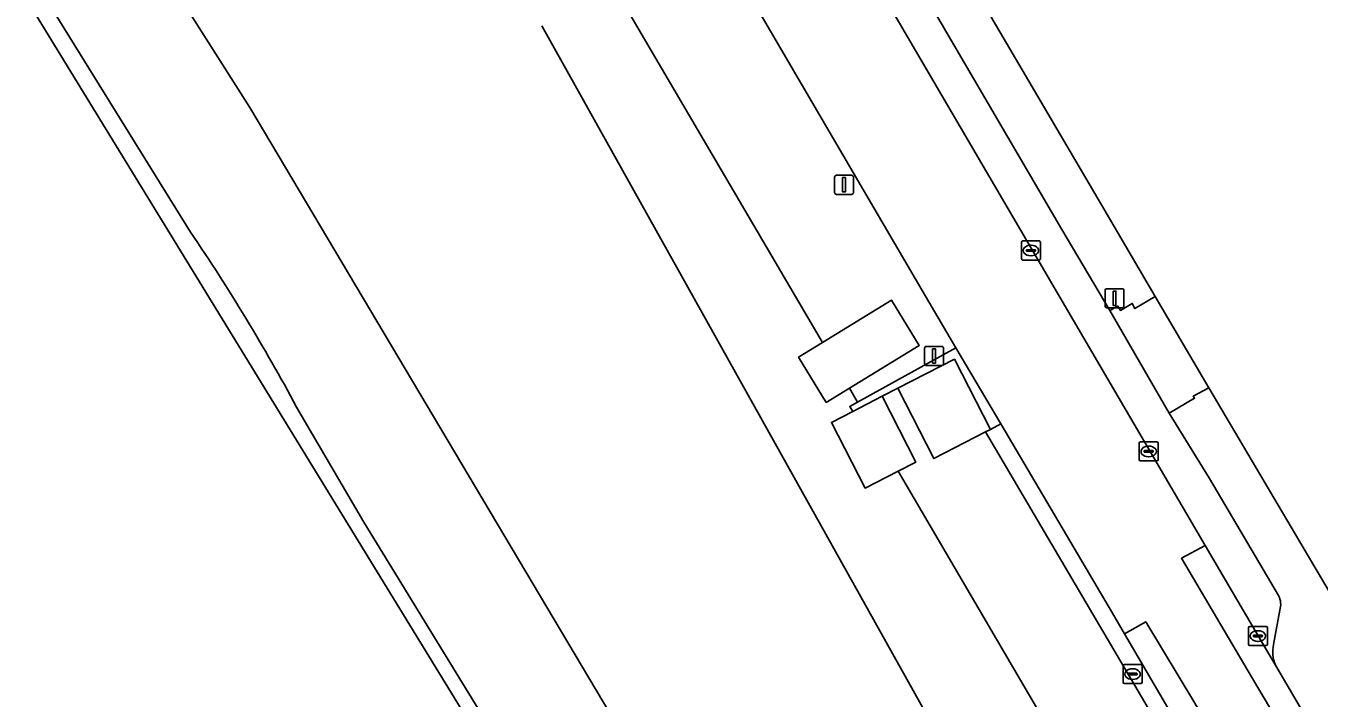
# Model space of a CAD drawing. Extents: x 157692 to 159674, y 381452 to 383291.
# Drawn here: x 159290.6 to 159358.3, y 382342.6 to 382377.8 of the extents above; entities that cross this region are included whole.
import ezdxf

# ---------------------------------------------------------------- set-up
doc = ezdxf.new("R2010")
doc.units = 0
for name, color, linetype in [('IMGEO_Erf', 7, 'Continuous'), ('IMGEO_Groenvoorziening', 7, 'Continuous'), ('IMGEO_Haag', 7, 'Continuous'), ('IMGEO_Hek', 7, 'Continuous'), ('IMGEO_Kolk', 7, 'Continuous'), ('IMGEO_Lichtmast', 7, 'Continuous'), ('IMGEO_Oever', 7, 'Continuous'), ('IMGEO_Pand', 7, 'Continuous'), ('IMGEO_Parkeervlak_open', 7, 'Continuous'), ('IMGEO_Rijbaan_lokaal_open', 7, 'Continuous'), ('IMGEO_Rioolput', 7, 'Continuous'), ('IMGEO_Terreindeel_gesloten', 7, 'Continuous'), ('IMGEO_Verkeersbordpaal', 7, 'Continuous'), ('IMGEO_Voetpad_open', 7, 'Continuous'), ('IMGEO_Waterloop', 7, 'Continuous')]:
    doc.layers.add(name, color=color, linetype=linetype)

msp = doc.modelspace()

# ---------------------------------------------------------------- linework, layer by layer
at = {"layer": 'IMGEO_Erf'}
msp.add_lwpolyline([(159273.494, 382285.815), (159328.456, 382317.435), (159293.957, 382373.753), (159216.622, 382500), (159163.39, 382587.536), (159160.939, 382586.067), (159166.124, 382577.149), (159166.385, 382577.301), (159191.551, 382534.13), (159211.779, 382499.43), (159076.554, 382420.561), (159081.564, 382412.044), (159085.887, 382414.558), (159216.554, 382490.535), (159226.388, 382473.62), (159095.722, 382397.643), (159091.399, 382395.129), (159092.197, 382393.998), (159087.731, 382391.406), (159103.11, 382364.958), (159146.26, 382291.081)], dxfattribs=at)
at = {"layer": 'IMGEO_Groenvoorziening'}
for points in [[(159100.046, 382645.519), (159078.203, 382650.857), (159076.104, 382647.916), (159080.455, 382646.929), (159098.175, 382642.914), (159098.749, 382642.784), (159099.289, 382643.642), (159132.191, 382635.506), (159160.939, 382586.067), (159163.39, 382587.536), (159216.622, 382500), (159293.957, 382373.753), (159328.456, 382317.435), (159329.14, 382317.829), (159327.116, 382321.868), (159322.263, 382328.528), (159318.309, 382335.473), (159308.31, 382351.805), (159304.782, 382357.823)], [(159299.234, 382366.981), (159291.836, 382378.919), (159258.054, 382434.793), (159246.143, 382454.219)]]:
    msp.add_lwpolyline(points, dxfattribs=at)
for points in [[(159328.507, 382379.372), (159325.562, 382384.407), (159325.373, 382382.239), (159321.409, 382379.821), (159332.31, 382361.215), (159335.922, 382363.43), (159337.377, 382361.057), (159333.718, 382358.813), (159334.143, 382358.087), (159339.291, 382360.93), (159337.698, 382363.63)], [(159339.291, 382360.93), (159334.143, 382358.087), (159333.739, 382357.863), (159333.895, 382357.6), (159334.305, 382357.811), (159335.433, 382358.39), (159336.247, 382358.808), (159339.216, 382360.333), (159341.105, 382356.657), (159341.643, 382356.943)], [(159340.851, 382356.527), (159338.135, 382355.132), (159336.247, 382358.808), (159335.433, 382358.39), (159337.203, 382354.945), (159336.266, 382354.464), (159345.612, 382338.512), (159346.611, 382336.807), (159350.938, 382339.38), (159350.82, 382339.603), (159350.457, 382340.188)], [(159341.643, 382356.943), (159341.105, 382356.657), (159340.851, 382356.527), (159350.457, 382340.188), (159350.82, 382339.603), (159350.938, 382339.38), (159346.611, 382336.807), (159344.473, 382335.536), (159345.058, 382334.531), (159347.185, 382335.828), (159352.238, 382338.91), (159348.124, 382345.948), (159347.486, 382347.039)]]:
    msp.add_lwpolyline(points, close=True, dxfattribs=at)
msp.add_arc((159214.802, 382309.572), 102.101, 28.20214, 34.21359, dxfattribs=at)
at = {"layer": 'IMGEO_Haag'}
for points in [[(159339.291, 382360.93), (159334.143, 382358.087), (159333.739, 382357.863), (159333.895, 382357.6), (159334.305, 382357.811), (159335.433, 382358.39), (159336.247, 382358.808), (159339.216, 382360.333), (159341.105, 382356.657), (159341.643, 382356.943)], [(159341.643, 382356.943), (159341.105, 382356.657), (159340.851, 382356.527), (159350.457, 382340.188), (159350.82, 382339.603), (159350.938, 382339.38), (159346.611, 382336.807), (159344.473, 382335.536), (159345.058, 382334.531), (159347.185, 382335.828), (159352.238, 382338.91), (159348.124, 382345.948), (159347.486, 382347.039)]]:
    msp.add_lwpolyline(points, close=True, dxfattribs=at)
at = {"layer": 'IMGEO_Hek'}
for points in [[(159328.456, 382317.435), (159293.957, 382373.753), (159216.622, 382500), (159163.39, 382587.536)], [(159350.457, 382340.188), (159340.851, 382356.527)]]:
    msp.add_lwpolyline(points, dxfattribs=at)
at = {"layer": 'IMGEO_Kolk'}
for p, q in [((159342.724, 382365.599), (159342.724, 382366.451)), ((159342.799, 382366.525), (159343.651, 382366.525)), ((159343.725, 382366.451), (159343.725, 382365.599)), ((159342.983, 382366.019), (159342.983, 382366.031)), ((159343.421, 382365.982), (159343.023, 382365.982)), ((159343.026, 382366.068), (159343.424, 382366.068)), ((159343.235, 382365.745), (159343.21, 382365.745)), ((159343.212, 382366.305), (159343.237, 382366.305)), ((159343.467, 382366.031), (159343.467, 382366.019)), ((159343.651, 382365.525), (159342.799, 382365.525)), ((159348.885, 382355.076), (159348.885, 382355.928)), ((159348.96, 382356.002), (159349.812, 382356.002)), ((159349.187, 382355.545), (159349.585, 382355.545)), ((159349.373, 382355.782), (159349.398, 382355.782)), ((159349.886, 382355.928), (159349.886, 382355.076)), ((159349.812, 382355.002), (159348.96, 382355.002)), ((159349.144, 382355.496), (159349.144, 382355.508)), ((159349.582, 382355.459), (159349.184, 382355.459)), ((159349.396, 382355.222), (159349.371, 382355.222)), ((159349.628, 382355.508), (159349.628, 382355.496)), ((159354.603, 382345.41), (159354.603, 382346.262)), ((159354.678, 382346.336), (159355.53, 382346.336)), ((159355.091, 382346.116), (159355.116, 382346.116)), ((159355.604, 382346.262), (159355.604, 382345.41)), ((159354.862, 382345.83), (159354.862, 382345.842)), ((159355.3, 382345.793), (159354.902, 382345.793)), ((159354.905, 382345.879), (159355.303, 382345.879)), ((159355.114, 382345.556), (159355.089, 382345.556)), ((159355.346, 382345.842), (159355.346, 382345.83)), ((159355.53, 382345.336), (159354.678, 382345.336))]:
    msp.add_line(p, q, dxfattribs=at)
for points in [[(159342.724, 382365.599), (159342.724, 382366.451)], [(159342.799, 382366.525), (159343.651, 382366.525)], [(159343.725, 382366.451), (159343.725, 382365.599)], [(159343.651, 382365.525), (159342.799, 382365.525)], [(159348.885, 382355.076), (159348.885, 382355.928)], [(159348.96, 382356.002), (159349.812, 382356.002)], [(159349.886, 382355.928), (159349.886, 382355.076)], [(159349.812, 382355.002), (159348.96, 382355.002)], [(159354.603, 382345.41), (159354.603, 382346.262)], [(159354.678, 382346.336), (159355.53, 382346.336)], [(159355.604, 382346.262), (159355.604, 382345.41)], [(159355.53, 382345.336), (159354.678, 382345.336)]]:
    msp.add_lwpolyline(points, dxfattribs=at)
for centre, radius, start, end in [((159342.801, 382366.449), 0.0765, 91.55205, 178.44795), ((159342.801, 382366.449), 0.0765, 91.55205, 178.44795), ((159343.649, 382366.449), 0.0765, 1.55205, 88.44795), ((159343.649, 382366.449), 0.0765, 1.55205, 88.44795), ((159343.023, 382366.028), 0.0403, 85.87752, 175.75265), ((159343.02, 382366.018), 0.0366, 178.93798, 274.71019), ((159343.424, 382366.025), 0.043, 264.86636, 352.45326), ((159343.428, 382366.03), 0.0386, 1.73085, 96.63898), ((159342.801, 382365.601), 0.0765, 181.55205, 268.44795), ((159342.801, 382365.601), 0.0765, 181.55205, 268.44795), ((159343.649, 382365.601), 0.0765, 271.55205, 358.44795), ((159343.649, 382365.601), 0.0765, 271.55205, 358.44795), ((159348.962, 382355.926), 0.0765, 91.55205, 178.44795), ((159348.962, 382355.926), 0.0765, 91.55205, 178.44795), ((159349.184, 382355.505), 0.0403, 85.87752, 175.75265), ((159349.589, 382355.507), 0.0386, 1.73085, 96.63898), ((159349.81, 382355.926), 0.0765, 1.55205, 88.44795), ((159349.81, 382355.926), 0.0765, 1.55205, 88.44795), ((159348.962, 382355.078), 0.0765, 181.55205, 268.44795), ((159348.962, 382355.078), 0.0765, 181.55205, 268.44795), ((159349.181, 382355.495), 0.0366, 178.93798, 274.71019), ((159349.585, 382355.502), 0.043, 264.86636, 352.45326), ((159349.81, 382355.078), 0.0765, 271.55205, 358.44795), ((159349.81, 382355.078), 0.0765, 271.55205, 358.44795), ((159354.68, 382346.26), 0.0765, 91.55205, 178.44795), ((159354.68, 382346.26), 0.0765, 91.55205, 178.44795), ((159355.528, 382346.26), 0.0765, 1.55205, 88.44795), ((159355.528, 382346.26), 0.0765, 1.55205, 88.44795), ((159354.68, 382345.412), 0.0765, 181.55205, 268.44795), ((159354.68, 382345.412), 0.0765, 181.55205, 268.44795), ((159354.902, 382345.839), 0.0403, 85.87752, 175.75265), ((159354.899, 382345.829), 0.0366, 178.93798, 274.71019), ((159355.303, 382345.836), 0.043, 264.86636, 352.45326), ((159355.307, 382345.841), 0.0386, 1.73085, 96.63898), ((159355.528, 382345.412), 0.0765, 271.55205, 358.44795), ((159355.528, 382345.412), 0.0765, 271.55205, 358.44795)]:
    msp.add_arc(centre, radius, start, end, dxfattribs=at)
for centre, major_axis, ratio, start_param, end_param in [((159343.211, 382366.025), (-0.387, 0.002), 0.722429, 4.712389, 7.853982), ((159343.236, 382366.025), (-0.39, 0.002), 0.717154, 1.570796, 4.712389), ((159349.372, 382355.502), (-0.387, 0.002), 0.722429, 4.712389, 7.853982), ((159349.397, 382355.502), (-0.39, 0.002), 0.717154, 1.570796, 4.712389), ((159355.09, 382345.836), (-0.387, 0.002), 0.722429, 4.712389, 7.853982), ((159355.115, 382345.836), (-0.39, 0.002), 0.717154, 1.570796, 4.712389)]:
    msp.add_ellipse(centre, major_axis=major_axis, ratio=ratio, start_param=start_param, end_param=end_param, dxfattribs=at)
at = {"layer": 'IMGEO_Lichtmast'}
for p, q in [((159347.102, 382363.126), (159347.102, 382363.926)), ((159347.102, 382363.926), (159347.102, 382363.126)), ((159347.202, 382364.026), (159347.992, 382364.026)), ((159347.992, 382364.026), (159347.202, 382364.026)), ((159348.092, 382363.926), (159348.092, 382363.126)), ((159348.092, 382363.126), (159348.092, 382363.926)), ((159347.992, 382363.026), (159347.202, 382363.026)), ((159347.202, 382363.026), (159347.992, 382363.026))]:
    msp.add_line(p, q, dxfattribs=at)
msp.add_lwpolyline([(159347.522, 382363.901), (159347.672, 382363.901), (159347.672, 382363.151), (159347.522, 382363.151), (159347.522, 382363.901)], dxfattribs=at)
for centre, start, end in [((159347.202, 382363.926), 90, 180), ((159347.202, 382363.926), 90, 180), ((159347.992, 382363.926), 0, 90), ((159347.992, 382363.926), 360, 90), ((159347.202, 382363.126), 180, 270), ((159347.202, 382363.126), 180, 270), ((159347.992, 382363.126), 270, 0), ((159347.992, 382363.126), 270, 0)]:
    msp.add_arc(centre, 0.1, start, end, dxfattribs=at)
at = {"layer": 'IMGEO_Oever'}
for points in [[(159246.143, 382454.219), (159258.054, 382434.793), (159291.836, 382378.919), (159299.234, 382366.981)], [(159340.281, 382308.847), (159333.902, 382319.981), (159330.706, 382325.766), (159323.425, 382338.014), (159302.328, 382373.506), (159291.763, 382390.163)], [(159345.612, 382338.512), (159336.266, 382354.464), (159334.546, 382353.581), (159332.777, 382357.026), (159333.895, 382357.6), (159333.739, 382357.863), (159334.143, 382358.087), (159333.718, 382358.813), (159332.51, 382358.073), (159331.056, 382360.446), (159332.31, 382361.215), (159321.409, 382379.821)], [(159317.614, 382377.789), (159338.465, 382340.451), (159340.516, 382341.612), (159342.046, 382338.908), (159343.776, 382335.848), (159341.693, 382334.67), (159342.27, 382333.637), (159349.498, 382328.853), (159355.884, 382317.892), (159357.958, 382319.063)], [(159304.782, 382357.823), (159308.31, 382351.805), (159318.309, 382335.473), (159322.263, 382328.528), (159327.116, 382321.868), (159329.14, 382317.829), (159329.829, 382316.582), (159329.471, 382316.376), (159330.365, 382314.827), (159332.094, 382311.83), (159332.543, 382311.052), (159334.346, 382307.927), (159335.477, 382305.966), (159335.477, 382305.966), (159340.281, 382308.847)]]:
    msp.add_lwpolyline(points, dxfattribs=at)
msp.add_arc((159214.802, 382309.572), 102.101, 28.20214, 34.21359, dxfattribs=at)
at = {"layer": 'IMGEO_Pand'}
for points in [[(159332.31, 382361.215), (159331.056, 382360.446), (159332.51, 382358.073), (159333.718, 382358.813), (159337.377, 382361.057), (159335.922, 382363.43)], [(159339.216, 382360.333), (159336.247, 382358.808), (159338.135, 382355.132), (159340.851, 382356.527), (159341.105, 382356.657)], [(159335.433, 382358.39), (159334.305, 382357.811), (159333.895, 382357.6), (159332.777, 382357.026), (159334.546, 382353.581), (159336.266, 382354.464), (159337.203, 382354.945)]]:
    msp.add_lwpolyline(points, close=True, dxfattribs=at)
at = {"layer": 'IMGEO_Parkeervlak_open'}
for points in [[(159249.605, 382531.021), (159247.507, 382529.779), (159352.344, 382350.577), (159355.29, 382345.541), (159356.027, 382344.312)], [(159356.188, 382347.952), (159352.572, 382354.077), (159350.458, 382357.514), (159347.353, 382362.884), (159344.842, 382367.117), (159335.692, 382382.788), (159327.172, 382397.373), (159310.376, 382426.055), (159300.306, 382443.307)], [(159355.919, 382345.39), (159356.251, 382347.195)]]:
    msp.add_lwpolyline(points, dxfattribs=at)
for centre, radius, start, end in [((159355.282, 382347.495), 1.014, 342.7694, 26.74535), ((159357.618, 382345.016), 1.74, 167.58241, 203.85982)]:
    msp.add_arc(centre, radius, start, end, dxfattribs=at)
at = {"layer": 'IMGEO_Rijbaan_lokaal_open'}
for points in [[(159356.918, 382330.244), (159360.912, 382333.3), (159359.578, 382335.574), (159354.776, 382343.692), (159351.11, 382349.906), (159352.344, 382350.577), (159247.507, 382529.779)], [(159328.507, 382379.372), (159337.698, 382363.63), (159339.291, 382360.93), (159341.643, 382356.943), (159347.486, 382347.039), (159348.124, 382345.948), (159349.232, 382346.583), (159351.809, 382342.316), (159352.914, 382340.376), (159353.929, 382338.549), (159354.591, 382336.697), (159355.161, 382334.701), (159355.405, 382333.745), (159355.801, 382331.896), (159355.939, 382331.145)], [(159353.929, 382338.549), (159352.914, 382340.376), (159351.809, 382342.316), (159349.232, 382346.583), (159348.124, 382345.948), (159352.238, 382338.91), (159352.798, 382337.953), (159353.905, 382334.292), (159354.76, 382331.281)]]:
    msp.add_lwpolyline(points, dxfattribs=at)
msp.add_lwpolyline([(159355.29, 382345.541), (159352.344, 382350.577), (159351.11, 382349.906), (159354.776, 382343.692), (159359.578, 382335.574), (159360.912, 382333.3), (159361.988, 382334.123), (159356.027, 382344.312)], close=True, dxfattribs=at)
at = {"layer": 'IMGEO_Rioolput'}
for p, q in [((159348.043, 382343.416), (159348.043, 382344.268)), ((159348.118, 382344.342), (159348.97, 382344.342)), ((159348.531, 382344.122), (159348.556, 382344.122)), ((159349.044, 382344.268), (159349.044, 382343.416)), ((159348.302, 382343.836), (159348.302, 382343.848)), ((159348.74, 382343.799), (159348.342, 382343.799)), ((159348.345, 382343.885), (159348.743, 382343.885)), ((159348.554, 382343.562), (159348.529, 382343.562)), ((159348.786, 382343.848), (159348.786, 382343.836)), ((159348.97, 382343.342), (159348.118, 382343.342))]:
    msp.add_line(p, q, dxfattribs=at)
for points in [[(159348.043, 382343.416), (159348.043, 382344.268)], [(159348.118, 382344.342), (159348.97, 382344.342)], [(159349.044, 382344.268), (159349.044, 382343.416)], [(159348.97, 382343.342), (159348.118, 382343.342)]]:
    msp.add_lwpolyline(points, dxfattribs=at)
for centre, radius, start, end in [((159348.12, 382344.266), 0.0765, 91.55205, 178.44795), ((159348.12, 382344.266), 0.0765, 91.55205, 178.44795), ((159348.968, 382344.266), 0.0765, 1.55205, 88.44795), ((159348.968, 382344.266), 0.0765, 1.55205, 88.44795), ((159348.12, 382343.418), 0.0765, 181.55205, 268.44795), ((159348.12, 382343.418), 0.0765, 181.55205, 268.44795), ((159348.342, 382343.845), 0.0403, 85.87752, 175.75265), ((159348.339, 382343.835), 0.0366, 178.93798, 274.71019), ((159348.743, 382343.842), 0.043, 264.86636, 352.45326), ((159348.747, 382343.847), 0.0386, 1.73085, 96.63898), ((159348.968, 382343.418), 0.0765, 271.55205, 358.44795), ((159348.968, 382343.418), 0.0765, 271.55205, 358.44795)]:
    msp.add_arc(centre, radius, start, end, dxfattribs=at)
for centre, major_axis, ratio, start_param, end_param in [((159348.53, 382343.842), (-0.387, 0.002), 0.722429, 4.712389, 7.853982), ((159348.555, 382343.842), (-0.39, 0.002), 0.717154, 1.570796, 4.712389)]:
    msp.add_ellipse(centre, major_axis=major_axis, ratio=ratio, start_param=start_param, end_param=end_param, dxfattribs=at)
at = {"layer": 'IMGEO_Terreindeel_gesloten'}
msp.add_lwpolyline([(159359.414, 382475.906), (159352.587, 382471.993), (159319.735, 382452.814), (159310.1, 382447.18), (159303.229, 382443.159), (159304.181, 382441.533), (159312.468, 382427.357), (159329.278, 382398.557), (159340.781, 382378.881), (159346.918, 382368.416), (159349.732, 382363.611), (159352.531, 382358.832), (159360.481, 382345.384)], dxfattribs=at)
at = {"layer": 'IMGEO_Verkeersbordpaal'}
for p, q in [((159332.944, 382369.064), (159332.944, 382369.864)), ((159332.944, 382369.864), (159332.944, 382369.064)), ((159333.044, 382369.964), (159333.834, 382369.964)), ((159333.834, 382369.964), (159333.044, 382369.964)), ((159333.934, 382369.864), (159333.934, 382369.064)), ((159333.934, 382369.064), (159333.934, 382369.864)), ((159333.834, 382368.964), (159333.044, 382368.964)), ((159333.044, 382368.964), (159333.834, 382368.964)), ((159337.755, 382361.003), (159338.545, 382361.003)), ((159338.545, 382361.003), (159337.755, 382361.003)), ((159337.655, 382360.103), (159337.655, 382360.903)), ((159337.655, 382360.903), (159337.655, 382360.103)), ((159338.645, 382360.903), (159338.645, 382360.103)), ((159338.645, 382360.103), (159338.645, 382360.903)), ((159338.545, 382360.003), (159337.755, 382360.003)), ((159337.755, 382360.003), (159338.545, 382360.003))]:
    msp.add_line(p, q, dxfattribs=at)
for points in [[(159333.364, 382369.839), (159333.514, 382369.839), (159333.514, 382369.089), (159333.364, 382369.089), (159333.364, 382369.839)], [(159338.075, 382360.878), (159338.225, 382360.878), (159338.225, 382360.128), (159338.075, 382360.128), (159338.075, 382360.878)]]:
    msp.add_lwpolyline(points, dxfattribs=at)
for centre, start, end in [((159333.044, 382369.864), 90, 180), ((159333.044, 382369.864), 90, 180), ((159333.834, 382369.864), 0, 90), ((159333.834, 382369.864), 360, 90), ((159333.044, 382369.064), 180, 270), ((159333.044, 382369.064), 180, 270), ((159333.834, 382369.064), 270, 0), ((159333.834, 382369.064), 270, 0), ((159337.755, 382360.903), 90, 180), ((159337.755, 382360.903), 90, 180), ((159338.545, 382360.903), 0, 90), ((159338.545, 382360.903), 360, 90), ((159337.755, 382360.103), 180, 270), ((159337.755, 382360.103), 180, 270), ((159338.545, 382360.103), 270, 0), ((159338.545, 382360.103), 270, 0)]:
    msp.add_arc(centre, 0.1, start, end, dxfattribs=at)
at = {"layer": 'IMGEO_Voetpad_open'}
for points in [[(159312.468, 382427.357), (159304.181, 382441.533), (159303.229, 382443.159), (159302.41, 382444.558), (159300.303, 382443.311), (159300.306, 382443.307), (159310.376, 382426.055), (159327.172, 382397.373), (159335.692, 382382.788), (159344.842, 382367.117), (159347.353, 382362.884), (159347.775, 382363.114), (159347.906, 382362.891), (159348.525, 382363.253), (159348.667, 382362.983), (159349.732, 382363.611), (159346.918, 382368.416), (159340.781, 382378.881), (159329.278, 382398.557)], [(159352.531, 382358.832), (159349.732, 382363.611), (159348.667, 382362.983), (159348.525, 382363.253), (159347.906, 382362.891), (159347.775, 382363.114), (159347.353, 382362.884), (159350.458, 382357.514), (159351.789, 382358.287), (159351.722, 382358.395)]]:
    msp.add_lwpolyline(points, close=True, dxfattribs=at)
for points in [[(159360.481, 382345.384), (159352.531, 382358.832), (159351.722, 382358.395), (159351.789, 382358.287), (159350.458, 382357.514), (159352.572, 382354.077), (159356.188, 382347.952)], [(159356.251, 382347.195), (159355.919, 382345.39)], [(159356.027, 382344.312), (159361.988, 382334.123)]]:
    msp.add_lwpolyline(points, dxfattribs=at)
for centre, radius, start, end in [((159355.282, 382347.495), 1.014, 342.7694, 26.74535), ((159357.618, 382345.016), 1.74, 167.58241, 203.85982)]:
    msp.add_arc(centre, radius, start, end, dxfattribs=at)
at = {"layer": 'IMGEO_Waterloop'}
for points in [[(159291.763, 382390.163), (159302.328, 382373.506), (159323.425, 382338.014), (159330.706, 382325.766), (159333.902, 382319.981), (159340.281, 382308.847), (159346.926, 382312.832)], [(159346.926, 382312.832), (159355.884, 382317.892), (159349.498, 382328.853), (159342.27, 382333.637), (159341.693, 382334.67), (159340.598, 382334.051), (159337.339, 382339.814), (159338.465, 382340.451), (159317.614, 382377.789)]]:
    msp.add_lwpolyline(points, dxfattribs=at)

doc.saveas('drawing.dxf')
